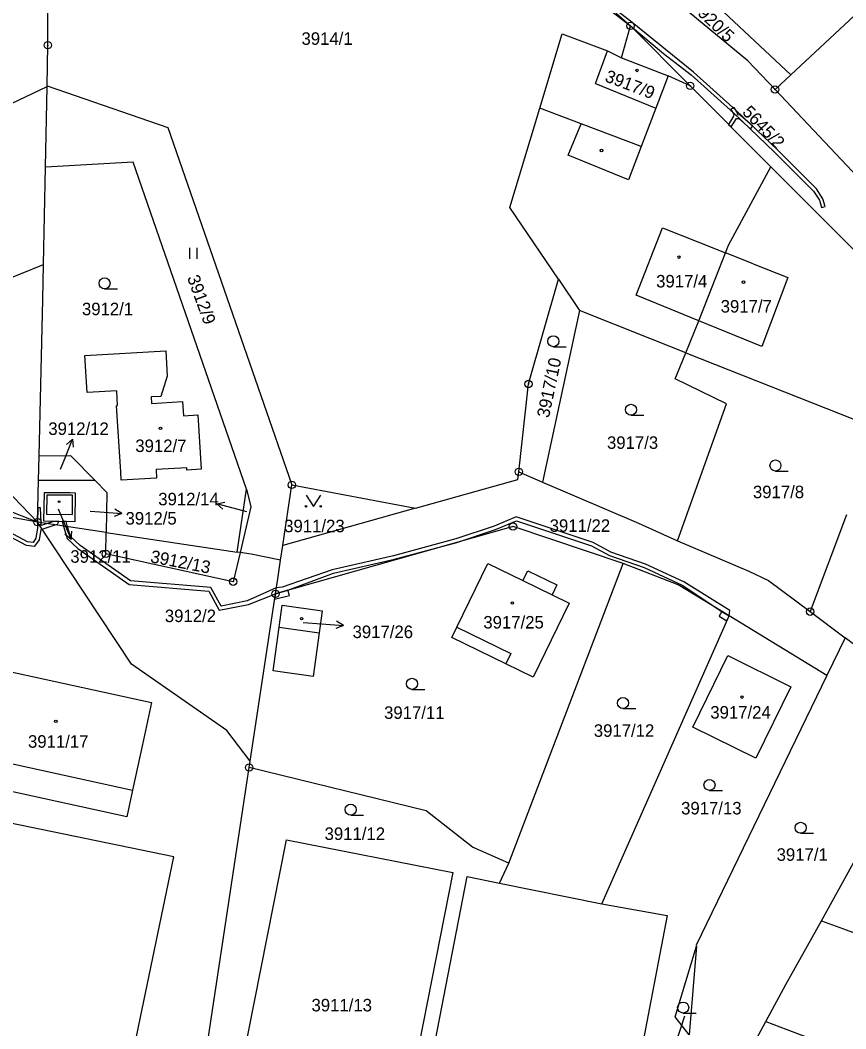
# Model space of a CAD drawing. Extents: x -644096 to -634268, y -1141430 to -1133463.
# Drawn here: x -639816.5 to -639704.3, y -1137699.9 to -1137562.9 of the extents above; entities that cross this region are included whole.
import ezdxf

# ---------------------------------------------------------------- set-up
doc = ezdxf.new("R2010")
doc.units = 0
for name, color, linetype in [('_CIVIL_CONSTRUCTION', 7, 'Continuous'), ('B_Hranice _3D', 7, 'Continuous'), ('M_Svah_Nasyp', 7, 'Continuous'), ('M_Svah_Zarez', 7, 'Continuous'), ('spodek_zarez', 7, 'Continuous'), ('svrsek_osa_sjezdy', 7, 'Continuous'), ('svrsek_osa_terminal_VRT', 7, 'Continuous'), ('svrsek_osa_VRT', 7, 'Continuous'), ('svrsek_popisy_VRT', 7, 'Continuous'), ('terminal_VRT', 7, 'Continuous')]:
    doc.layers.add(name, color=color, linetype=linetype)

msp = doc.modelspace()

# ---------------------------------------------------------------- linework, layer by layer
at = {"layer": '_CIVIL_CONSTRUCTION'}
for centre, radius in [((-639733.59, -1137563.71), 0.5), ((-639733.59, -1137563.71), 0.0303), ((-639812.76, -1137566.33), 0.5), ((-639812.76, -1137566.33), 0.0303), ((-639725.47, -1137571.85), 0.5), ((-639725.47, -1137571.85), 0.0303), ((-639713.95, -1137572.35), 0.5), ((-639713.95, -1137572.35), 0.0303), ((-639747.44, -1137612.34), 0.5), ((-639747.44, -1137612.34), 0.0303), ((-639748.76, -1137624.27), 0.5), ((-639748.76, -1137624.27), 0.0303), ((-639779.6, -1137626.05), 0.5), ((-639779.6, -1137626.05), 0.0303), ((-639814.15, -1137631.11), 0.5), ((-639814.15, -1137631.11), 0.0303), ((-639749.55, -1137631.7), 0.5), ((-639749.55, -1137631.7), 0.0303), ((-639804.87, -1137635.42), 0.5), ((-639804.87, -1137635.42), 0.0303), ((-639787.57, -1137639.19), 0.5), ((-639787.57, -1137639.19), 0.0303), ((-639781.83, -1137640.84), 0.5), ((-639781.83, -1137640.84), 0.0303), ((-639709.18, -1137643.26), 0.5), ((-639709.18, -1137643.26), 0.0303), ((-639785.39, -1137664.43), 0.5), ((-639785.39, -1137664.43), 0.0303)]:
    msp.add_circle(centre, radius, dxfattribs=at)
at = {"layer": 'B_Hranice _3D'}
for points in [[(-639739.08, -1137559.43), (-639733.59, -1137563.71), (-639729.1, -1137567.47), (-639725.35, -1137570.35), (-639719.56, -1137575.57), (-639714.01, -1137580.86), (-639708.71, -1137586.17), (-639707.92, -1137587.39), (-639707.63, -1137588.39), (-639707.15, -1137588.25), (-639707.46, -1137587.19), (-639708.31, -1137585.85), (-639713.67, -1137580.5), (-639719.22, -1137575.21), (-639725.03, -1137569.97), (-639733.37, -1137563.23), (-639738.76, -1137559.05)], [(-639820.11, -1137631.9), (-639815.68, -1137634.25), (-639814.53, -1137634.37), (-639813.91, -1137633.5), (-639813.68, -1137632.08), (-639813.54, -1137632.04), (-639812.69, -1137631.79), (-639811.75, -1137631.47), (-639811.46, -1137631.37), (-639811.24, -1137631.01), (-639811.93, -1137631), (-639812.84, -1137631.31), (-639813.66, -1137631.55), (-639813.68, -1137631.18), (-639813.76, -1137629.14), (-639814.11, -1137629.15), (-639814.15, -1137631.11), (-639814.15, -1137631.86), (-639814.39, -1137633.3), (-639814.77, -1137633.85), (-639815.54, -1137633.77), (-639819.85, -1137631.46)]]:
    msp.add_lwpolyline(points, dxfattribs=at)
for points in [[(-639719.93, -1137575.05), (-639719.53, -1137575.71), (-639719.58, -1137575.95), (-639720.26, -1137577.08), (-639719.9, -1137577.43), (-639719.19, -1137576.27), (-639718.87, -1137576.3), (-639717.27, -1137577.69), (-639716.95, -1137577.31), (-639718.67, -1137575.82), (-639719.03, -1137575.78), (-639718.99, -1137575.61), (-639719.51, -1137574.79)], [(-639810.27, -1137631.03), (-639810.79, -1137631.02), (-639810.61, -1137631.64), (-639810.13, -1137633.34), (-639808.68, -1137634.67), (-639801.71, -1137639.57), (-639790.9, -1137640.46), (-639789.47, -1137643.07), (-639785.49, -1137642.27), (-639781.83, -1137640.84), (-639780.15, -1137640.36), (-639773.96, -1137638.05), (-639765.65, -1137636.14), (-639757.17, -1137633.86), (-639751.94, -1137632.09), (-639749.09, -1137630.91), (-639738.88, -1137634.34), (-639736.45, -1137635.64), (-639731.73, -1137637.25), (-639726.56, -1137639.64), (-639721.17, -1137643.22), (-639720.19, -1137643.82), (-639720.1, -1137643.09), (-639726.32, -1137639.2), (-639731.55, -1137636.79), (-639736.25, -1137635.18), (-639738.68, -1137633.88), (-639749.11, -1137630.37), (-639752.12, -1137631.63), (-639757.31, -1137633.39), (-639765.77, -1137635.66), (-639774.1, -1137637.57), (-639780.91, -1137639.94), (-639781.71, -1137640.01), (-639785.65, -1137641.79), (-639789.21, -1137642.51), (-639790.6, -1137639.98), (-639801.53, -1137639.09), (-639808.36, -1137634.27), (-639809.69, -1137633.06), (-639810.07, -1137631.72)], [(-639781.83, -1137640.84), (-639781.94, -1137641.58), (-639779.94, -1137641.08), (-639780.15, -1137640.36)], [(-639720.19, -1137643.82), (-639721.17, -1137643.22), (-639721.55, -1137643.87), (-639720.49, -1137644.51)]]:
    msp.add_lwpolyline(points, close=True, dxfattribs=at)
at = {"layer": 'M_Svah_Nasyp'}
for p, q in [((-639738.32, -1137571.55), (-639736.73, -1137567.08)), ((-639734.83, -1137568.06), (-639728.47, -1137570.47)), ((-639738.32, -1137571.55), (-639730.15, -1137574.9)), ((-639742.05, -1137581.25), (-639740.28, -1137577.01)), ((-639733.87, -1137584.61), (-639742.05, -1137581.25)), ((-639732.15, -1137580.1), (-639733.87, -1137584.61)), ((-639732.83, -1137600.28), (-639729.25, -1137591.15)), ((-639729.25, -1137591.15), (-639724.45, -1137593.04)), ((-639724.45, -1137593.04), (-639720.68, -1137594.52)), ((-639716.91, -1137596), (-639720.68, -1137594.52)), ((-639716.91, -1137596), (-639712.19, -1137597.86)), ((-639712.19, -1137597.86), (-639715.74, -1137607.25)), ((-639724.28, -1137603.77), (-639732.83, -1137600.28)), ((-639715.74, -1137607.25), (-639724.28, -1137603.77)), ((-639812.88, -1137627.45), (-639812.93, -1137630.02)), ((-639809.4, -1137627.46), (-639812.88, -1137627.45)), ((-639809.42, -1137630.08), (-639809.4, -1137627.46)), ((-639812.93, -1137630.02), (-639809.42, -1137630.08)), ((-639748.21, -1137639.03), (-639744.24, -1137640.98)), ((-639781.32, -1137645.36), (-639775.9, -1137646.15)), ((-639757.17, -1137645.36), (-639749.84, -1137648.94)), ((-639749.84, -1137648.94), (-639750.52, -1137650.34)), ((-639823.9, -1137662.55), (-639801.24, -1137667.49))]:
    msp.add_line(p, q, dxfattribs=at)
at = {"layer": 'M_Svah_Zarez'}
for centre, radius in [((-639732.7, -1137569.75), 0.175), ((-639737.53, -1137580.62), 0.175), ((-639727, -1137595.1), 0.175), ((-639718.22, -1137598.51), 0.175), ((-639797.44, -1137618.36), 0.175), ((-639811.23, -1137628.32), 0.123), ((-639749.64, -1137642.09), 0.175), ((-639778.27, -1137644.21), 0.175), ((-639718.43, -1137654.86), 0.175), ((-639811.68, -1137658.16), 0.175)]:
    msp.add_circle(centre, radius, dxfattribs=at)
at = {"layer": 'spodek_zarez'}
msp.add_circle((-638683.07, -1137056.85), 1378.08, dxfattribs=at)
at = {"layer": 'svrsek_osa_sjezdy'}
for p, q in [((-639793.45, -1137595.34), (-639793.45, -1137593.84)), ((-639792.45, -1137595.34), (-639792.45, -1137593.84)), ((-639805.05, -1137599.41), (-639803.3, -1137599.41)), ((-639744.06, -1137607.28), (-639742.31, -1137607.28)), ((-639733.52, -1137616.59), (-639731.77, -1137616.59)), ((-639713.89, -1137624.16), (-639712.14, -1137624.16)), ((-639763.28, -1137653.81), (-639761.53, -1137653.81)), ((-639734.61, -1137656.42), (-639732.86, -1137656.42)), ((-639722.85, -1137667.54), (-639721.1, -1137667.54)), ((-639771.6, -1137670.9), (-639769.85, -1137670.9)), ((-639710.47, -1137673.36), (-639708.72, -1137673.36)), ((-639726.43, -1137697.78), (-639724.68, -1137697.78))]:
    msp.add_line(p, q, dxfattribs=at)
msp.add_lwpolyline([(-639777.67, -1137627.46), (-639776.67, -1137628.96), (-639775.67, -1137627.46)], dxfattribs=at)
for centre, radius in [((-639805.05, -1137598.66), 0.75), ((-639744.06, -1137606.53), 0.75), ((-639733.52, -1137615.84), 0.75), ((-639713.89, -1137623.41), 0.75), ((-639777.67, -1137628.96), 0.1), ((-639775.67, -1137628.96), 0.1), ((-639763.28, -1137653.06), 0.75), ((-639734.61, -1137655.67), 0.75), ((-639722.85, -1137666.79), 0.75), ((-639771.6, -1137670.15), 0.75), ((-639710.47, -1137672.61), 0.75), ((-639726.43, -1137697.03), 0.75)]:
    msp.add_circle(centre, radius, dxfattribs=at)
at = {"layer": 'svrsek_osa_terminal_VRT'}
msp.add_arc((-642050.26, -1145189.6), 8802.25, 41.413152, 75.317049, dxfattribs=at)
at = {"layer": 'svrsek_popisy_VRT'}
for p, q in [((-639810.51, -1137622.61), (-639809.39, -1137619.83)), ((-639809.39, -1137619.83), (-639810.22, -1137620.57)), ((-639809.39, -1137619.83), (-639809.3, -1137620.94)), ((-639811.04, -1137623.9), (-639810.51, -1137622.61)), ((-639789.81, -1137628.6), (-639788.71, -1137628.38)), ((-639786.91, -1137629.38), (-639789.81, -1137628.6)), ((-639789.81, -1137628.6), (-639788.97, -1137629.35)), ((-639811.35, -1137629.29), (-639810.75, -1137630.71)), ((-639807.01, -1137629.63), (-639805.69, -1137629.71)), ((-639805.69, -1137629.71), (-639802.7, -1137629.92)), ((-639802.7, -1137629.92), (-639803.73, -1137630.35)), ((-639802.7, -1137629.92), (-639803.66, -1137629.35)), ((-639785.73, -1137629.71), (-639786.91, -1137629.38)), ((-639810.75, -1137630.71), (-639809.58, -1137633.47)), ((-639809.58, -1137633.47), (-639810.43, -1137632.75)), ((-639809.58, -1137633.47), (-639809.51, -1137632.35)), ((-639778.06, -1137644.73), (-639775.57, -1137644.92)), ((-639775.57, -1137644.92), (-639772.58, -1137645.13)), ((-639772.58, -1137645.13), (-639773.61, -1137645.56)), ((-639772.58, -1137645.13), (-639773.54, -1137644.56)), ((-639726.25, -1137698.19), (-639726.8, -1137699.89)), ((-639726.8, -1137699.89), (-639727.73, -1137702.74))]:
    msp.add_line(p, q, dxfattribs=at)
at = {"layer": 'terminal_VRT'}
for p, q in [((-639733.59, -1137563.71), (-639763.63, -1137536.84)), ((-639727.01, -1137556.11), (-639711.81, -1137570.36)), ((-639697.27, -1137556.82), (-639711.81, -1137570.36)), ((-639725.47, -1137571.85), (-639733.59, -1137563.71)), ((-639711.81, -1137570.36), (-639713.95, -1137572.35)), ((-639849.41, -1137589.26), (-639812.85, -1137571.95)), ((-639813.07, -1137582.88), (-639812.85, -1137571.95)), ((-639812.85, -1137571.95), (-639812.85, -1137571.85)), ((-639714.52, -1137582.83), (-639725.47, -1137571.85)), ((-639697.83, -1137589.44), (-639713.95, -1137572.35)), ((-639813.34, -1137596.13), (-639813.07, -1137582.88)), ((-639694.11, -1137603.31), (-639714.52, -1137582.83)), ((-639838.36, -1137606.09), (-639813.34, -1137596.13)), ((-639743.39, -1137598.12), (-639740.51, -1137602.38)), ((-639740.51, -1137602.38), (-639745.56, -1137625.66)), ((-639726.07, -1137608.1), (-639740.51, -1137602.38)), ((-639726.07, -1137608.1), (-639699.78, -1137618.52)), ((-639833.35, -1137611.26), (-639814.15, -1137631.11)), ((-639814.02, -1137625.45), (-639813.94, -1137622.11)), ((-639814.15, -1137631.11), (-639830.08, -1137624.87)), ((-639748.76, -1137624.27), (-639745.56, -1137625.66)), ((-639814.15, -1137631.11), (-639814.02, -1137625.45)), ((-639806.31, -1137625.47), (-639814.02, -1137625.45)), ((-639780.84, -1137634.27), (-639779.6, -1137626.05)), ((-639779.6, -1137626.05), (-639762.82, -1137629.21)), ((-639814.15, -1137631.11), (-639836.13, -1137627.02)), ((-639787.04, -1137635.17), (-639785.75, -1137626.62)), ((-639762.82, -1137629.21), (-639780.84, -1137634.27)), ((-639704.23, -1137630.13), (-639709.18, -1137643.26)), ((-639804.82, -1137632.51), (-639814.15, -1137631.11)), ((-639804.82, -1137632.51), (-639787.04, -1137635.17)), ((-639781.14, -1137636.26), (-639780.84, -1137634.27)), ((-639786.63, -1137635.23), (-639787.04, -1137635.17)), ((-639750.12, -1137677.41), (-639734.58, -1137636.73)), ((-639785.26, -1137663.56), (-639781.83, -1137640.84)), ((-639737.5, -1137682.94), (-639720.19, -1137643.82)), ((-639706.89, -1137651.92), (-639720.19, -1137643.82)), ((-639709.18, -1137643.26), (-639704.42, -1137646.82)), ((-639704.42, -1137646.82), (-639706.89, -1137651.92)), ((-639692.51, -1137655.81), (-639704.42, -1137646.82)), ((-639785.39, -1137664.43), (-639785.26, -1137663.56)), ((-639707.63, -1137685.24), (-639701.34, -1137673.84)), ((-639751.37, -1137680.12), (-639750.12, -1137677.41)), ((-639751.37, -1137680.12), (-639737.5, -1137682.94)), ((-639724.61, -1137688.7), (-639725.63, -1137700.72)), ((-639720.03, -1137707.76), (-639715.18, -1137698.91))]:
    msp.add_line(p, q, dxfattribs=at)
for points in [[(-639812.85, -1137571.85), (-639812.76, -1137566.33), (-639812.71, -1137556.76), (-639812.81, -1137555.56), (-639816.75, -1137551.89)], [(-639713.95, -1137572.35), (-639717.65, -1137568.43), (-639729.78, -1137558.39)], [(-639745.92, -1137574.86), (-639742.89, -1137564.79), (-639736.73, -1137567.08), (-639734.83, -1137568.06), (-639733.59, -1137563.71)], [(-639725.47, -1137571.85), (-639728.47, -1137570.47), (-639730.15, -1137574.9), (-639732.15, -1137580.1), (-639740.28, -1137577.01), (-639745.92, -1137574.86)], [(-639812.85, -1137571.85), (-639796.44, -1137577.5), (-639779.6, -1137626.05)], [(-639743.39, -1137598.12), (-639749.99, -1137588.37), (-639745.92, -1137574.86)], [(-639785.75, -1137626.62), (-639801.15, -1137582.23), (-639813.07, -1137582.88)], [(-639726.07, -1137608.1), (-639724.28, -1137603.77), (-639720.68, -1137594.52), (-639720.28, -1137593.49), (-639714.52, -1137582.83)], [(-639813.94, -1137622.11), (-639813.43, -1137600.88), (-639813.34, -1137596.13)], [(-639748.76, -1137624.27), (-639747.44, -1137612.34), (-639743.39, -1137598.12)], [(-639797.97, -1137625.12), (-639802.78, -1137625.41), (-639802.85, -1137624.27), (-639803.43, -1137615.29), (-639803.3, -1137615.28), (-639803.4, -1137613.27), (-639807.41, -1137613.49), (-639807.73, -1137608.48), (-639796.71, -1137607.85), (-639796.52, -1137611.27), (-639797.42, -1137614.03), (-639798.72, -1137614.09), (-639798.67, -1137614.99), (-639794.44, -1137614.73), (-639794.32, -1137616.65), (-639792.38, -1137616.54), (-639791.93, -1137623.93), (-639793.86, -1137624.03), (-639793.88, -1137623.71), (-639798.05, -1137623.97), (-639797.97, -1137625.12)], [(-639727.21, -1137633.63), (-639720.53, -1137615.05), (-639727.53, -1137611.62), (-639726.07, -1137608.1)], [(-639813.94, -1137622.11), (-639809.68, -1137622.07), (-639806.31, -1137625.47)], [(-639762.82, -1137629.21), (-639748.88, -1137625.29), (-639748.76, -1137624.27)], [(-639806.31, -1137625.47), (-639804.73, -1137627.06), (-639804.82, -1137632.51)], [(-639745.56, -1137625.66), (-639732.48, -1137631.25), (-639727.21, -1137633.63)], [(-639809.08, -1137631.05), (-639813.3, -1137630.97), (-639813.22, -1137627.09), (-639812.73, -1137627.07), (-639809.74, -1137627.09), (-639809.02, -1137627.11), (-639809.08, -1137631.05)], [(-639785.75, -1137626.62), (-639785.16, -1137629.04), (-639786.63, -1137635.23)], [(-639785.26, -1137663.56), (-639788.45, -1137659.4), (-639801.38, -1137650.4), (-639814.15, -1137631.11)], [(-639734.58, -1137636.73), (-639749.55, -1137631.7), (-639781.83, -1137640.84)], [(-639786.63, -1137635.23), (-639787.57, -1137639.19), (-639804.87, -1137635.42), (-639804.82, -1137632.51)], [(-639727.21, -1137633.63), (-639717.51, -1137637.77), (-639714.83, -1137639.01), (-639709.18, -1137643.26)], [(-639781.14, -1137636.26), (-639785.15, -1137635.46), (-639786.63, -1137635.23)], [(-639781.83, -1137640.84), (-639781.52, -1137638.79), (-639781.14, -1137636.26)], [(-639743.6, -1137639.6), (-639744.24, -1137640.98), (-639741.93, -1137642.11), (-639746.83, -1137652.14), (-639750.52, -1137650.34), (-639757.85, -1137646.76), (-639757.17, -1137645.36), (-639752.96, -1137636.73), (-639748.21, -1137639.03), (-639747.54, -1137637.7), (-639743.6, -1137639.6)], [(-639720.19, -1137643.82), (-639727.09, -1137639.62), (-639734.58, -1137636.73)], [(-639780.92, -1137642.39), (-639775.49, -1137643.17), (-639775.9, -1137646.15), (-639776.69, -1137652.07), (-639782.13, -1137651.31), (-639781.32, -1137645.36), (-639780.92, -1137642.39)], [(-639822.66, -1137656.83), (-639834.01, -1137654.38), (-639832.74, -1137648.16), (-639798.66, -1137655.6), (-639799.89, -1137661.32), (-639801.24, -1137667.49), (-639802.03, -1137671.14), (-639826.26, -1137665.82), (-639825.36, -1137661.72), (-639823.8, -1137662.06), (-639822.66, -1137656.83)], [(-639711.8, -1137653.45), (-639716.54, -1137663.15), (-639725.12, -1137658.97), (-639720.38, -1137649.23), (-639711.8, -1137653.45)], [(-639706.89, -1137651.92), (-639724.64, -1137688.57), (-639724.61, -1137688.7)], [(-639792.64, -1137715.99), (-639792.77, -1137713.28), (-639785.39, -1137664.43)], [(-639750.12, -1137677.41), (-639755.04, -1137675.26), (-639761.35, -1137670.3), (-639785.39, -1137664.43)], [(-639806.19, -1137727.65), (-639800.45, -1137699.63), (-639795.65, -1137676.58), (-639834.59, -1137668.56), (-639839.1, -1137691.69), (-639844.39, -1137720.31)], [(-639780.33, -1137674.23), (-639757.72, -1137678.67), (-639766.33, -1137722.39), (-639788.97, -1137717.94), (-639780.33, -1137674.23)], [(-639764.7, -1137725.21), (-639755.79, -1137679.22), (-639751.37, -1137680.12)], [(-639737.5, -1137682.94), (-639728.62, -1137684.51), (-639734.18, -1137713.64)], [(-639715.18, -1137698.91), (-639712.48, -1137693.9), (-639707.63, -1137685.24)], [(-639707.63, -1137685.24), (-639704.65, -1137686.35), (-639665.51, -1137700.85)], [(-639725.63, -1137700.72), (-639727.52, -1137698.3), (-639724.61, -1137688.7)], [(-639715.18, -1137698.91), (-639712.32, -1137699.99), (-639670.42, -1137715.83)]]:
    msp.add_lwpolyline(points, dxfattribs=at)

# ---------------------------------------------------------------- texts
at = {"layer": 'svrsek_osa_VRT'}
for s, rotation, p in [('3920/5', 316, (-639725.48, -1137561.23)), ('3917/9', 339, (-639737.18, -1137571.2)), ('5645/2', 314, (-639718.51, -1137575.52)), ('3912/9', 290, (-639793.85, -1137597.89)), ('3917/10', 78, (-639744.67, -1137617.02)), ('3912/13', 349, (-639798.91, -1137636.54))]:
    msp.add_text(s, height=1.7, rotation=rotation, dxfattribs=at).set_placement(p)
for s, p in [('3914/1', (-639778.29, -1137566.28)), ('3917/4', (-639730.1, -1137599.23)), ('3912/1', (-639808.12, -1137603)), ('3917/7', (-639721.33, -1137602.64)), ('3912/12', (-639812.69, -1137619.26)), ('3917/3', (-639736.78, -1137621.15)), ('3912/7', (-639800.87, -1137621.58)), ('3917/8', (-639716.95, -1137627.85)), ('3912/14', (-639797.75, -1137628.82)), ('3912/5', (-639802.2, -1137631.43)), ('3911/22', (-639744.57, -1137632.42)), ('3911/23', (-639780.64, -1137632.47)), ('3912/11', (-639809.7, -1137636.62)), ('3912/2', (-639796.86, -1137644.68)), ('3917/25', (-639753.58, -1137645.55)), ('3917/26', (-639771.35, -1137646.85)), ('3917/11', (-639767.07, -1137657.82)), ('3917/24', (-639722.74, -1137657.78)), ('3917/12', (-639738.57, -1137660.26)), ('3911/17', (-639815.45, -1137661.74)), ('3917/13', (-639726.71, -1137670.8)), ('3911/12', (-639775.15, -1137674.27)), ('3917/1', (-639713.73, -1137677.1)), ('3911/13', (-639776.93, -1137697.55))]:
    msp.add_text(s, height=1.7, dxfattribs=at).set_placement(p)

doc.saveas('drawing.dxf')
